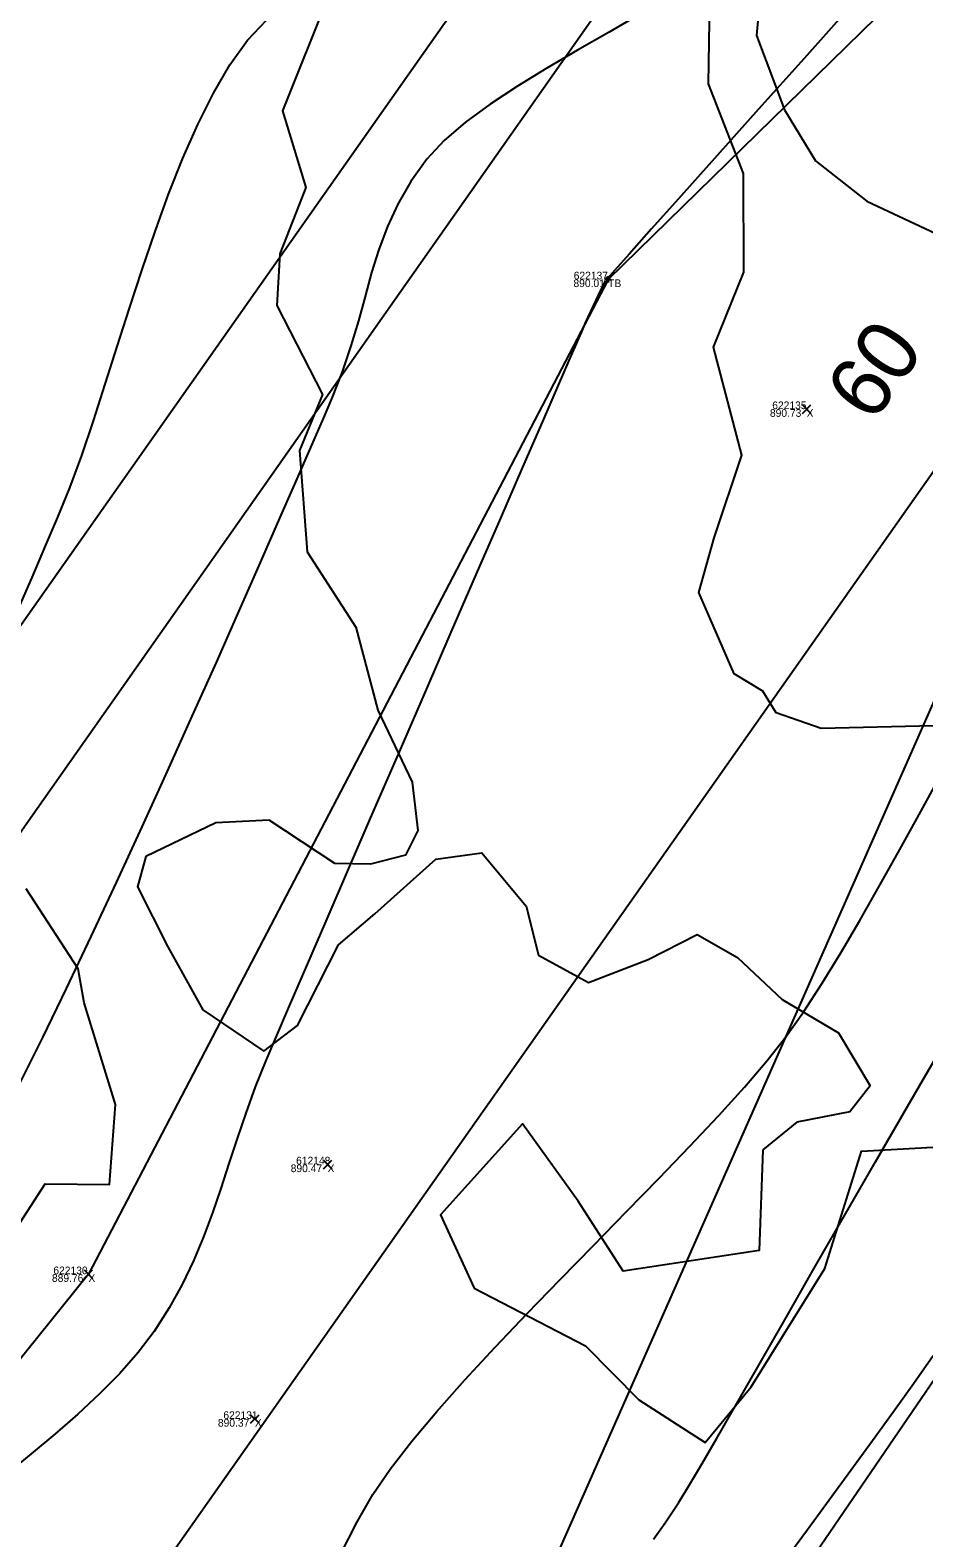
# Model space of a CAD drawing. Extents: x 1957117 to 1971063, y 701601 to 715861.
# Drawn here: x 1964111.1 to 1964151.8, y 707665.2 to 707733.9 of the extents above; entities that cross this region are included whole.
import ezdxf

# ---------------------------------------------------------------- set-up
doc = ezdxf.new("R2010")
doc.units = 0
for name, color, linetype in [('AP_X_Lights', 7, 'Continuous'), ('DT_X_Break_Line', 7, 'Continuous'), ('DT_X_Contour_Major', 7, 'Continuous'), ('DT_X_Contour_Minor', 7, 'Continuous'), ('GE_X_CL_20', 7, 'Continuous'), ('PV_P_Drive', 7, 'Continuous'), ('PV_P_Shoulder', 7, 'Continuous'), ('RS_Raster1', 7, 'Continuous'), ('RW_X_Esmt_RR', 7, 'Continuous'), ('RW_X_Fee_RW', 7, 'Continuous'), ('SC_Scratch1', 7, 'Continuous'), ('SC_Shading5', 7, 'Continuous'), ('VG_X_Tree_Line_Rt', 7, 'Continuous')]:
    doc.layers.add(name, color=color, linetype=linetype)

msp = doc.modelspace()

# ---------------------------------------------------------------- linework, layer by layer
at = {"layer": 'AP_X_Lights'}
for p, q in [((1964146.297, 707716.425), (1964146.685, 707716.815)), ((1964146.297, 707716.815), (1964146.685, 707716.425)), ((1964124.454, 707681.995), (1964124.842, 707682.385)), ((1964124.454, 707682.385), (1964124.842, 707681.995)), ((1964113.548, 707676.991), (1964113.936, 707677.381)), ((1964113.548, 707677.381), (1964113.936, 707676.991)), ((1964121.137, 707670.393), (1964121.525, 707670.783)), ((1964121.137, 707670.783), (1964121.525, 707670.393))]:
    msp.add_line(p, q, dxfattribs=at)
at = {"layer": 'DT_X_Break_Line'}
for points in [[(1964234.336, 707837.283), (1964219.172, 707816.318), (1964204.625, 707796.74), (1964173.397, 707757.684), (1964137.439, 707722.534), (1964113.742, 707677.186), (1964082.736, 707638.664), (1964052.689, 707596.746)], [(1964076.041, 707582.299), (1964101.146, 707625.442), (1964134.215, 707662.357), (1964154.84, 707709.053), (1964196.268, 707741.532), (1964214.51, 707789.218), (1964229.862, 707807.876), (1964246.545, 707830.012)]]:
    msp.add_lwpolyline(points, dxfattribs=at)
at = {"layer": 'DT_X_Contour_Major'}
for points in [[(1964148.604, 707735.102), (1964146.377, 707732.611), (1964144.3, 707730.289), (1964142.418, 707728.185), (1964140.776, 707726.35), (1964139.419, 707724.834), (1964138.393, 707723.688), (1964137.742, 707722.961), (1964137.511, 707722.704), (1964137.421, 707722.642), (1964137.349, 707722.594), (1964137.324, 707722.536), (1964137.302, 707722.475), (1964137.242, 707722.349), (1964137.093, 707722.036), (1964136.883, 707721.592), (1964136.642, 707721.076), (1964136.4, 707720.547), (1964136.213, 707720.121), (1964135.806, 707719.188), (1964135.207, 707717.812), (1964134.442, 707716.054), (1964133.539, 707713.977), (1964132.526, 707711.644), (1964131.428, 707709.117), (1964130.275, 707706.459), (1964129.092, 707703.732), (1964127.906, 707700.998), (1964126.746, 707698.32), (1964125.639, 707695.761), (1964124.61, 707693.383), (1964123.689, 707691.249), (1964122.901, 707689.421), (1964122.275, 707687.961), (1964121.837, 707686.933), (1964121.351, 707685.722), (1964120.919, 707684.535), (1964120.524, 707683.371), (1964120.149, 707682.227), (1964119.779, 707681.101), (1964119.397, 707679.989), (1964118.987, 707678.891), (1964118.533, 707677.804), (1964118.017, 707676.724), (1964117.424, 707675.651), (1964116.738, 707674.582), (1964116.004, 707673.613), (1964115.168, 707672.665), (1964114.246, 707671.733), (1964113.254, 707670.813), (1964112.21, 707669.9), (1964111.129, 707668.992), (1964110.027, 707668.083)], [(1964148.604, 707735.102), (1964146.377, 707732.611), (1964144.3, 707730.289), (1964142.418, 707728.185), (1964140.776, 707726.35), (1964139.419, 707724.834), (1964138.393, 707723.688), (1964137.742, 707722.961), (1964137.511, 707722.704), (1964137.421, 707722.642), (1964137.349, 707722.594), (1964137.324, 707722.536), (1964137.302, 707722.475), (1964137.242, 707722.349), (1964137.093, 707722.036), (1964136.883, 707721.592), (1964136.642, 707721.076), (1964136.4, 707720.547), (1964136.213, 707720.121), (1964135.806, 707719.188), (1964135.207, 707717.812), (1964134.442, 707716.054), (1964133.539, 707713.977), (1964132.526, 707711.644), (1964131.428, 707709.117), (1964130.275, 707706.459), (1964129.092, 707703.732), (1964127.906, 707700.998), (1964126.746, 707698.32), (1964125.639, 707695.761), (1964124.61, 707693.383), (1964123.689, 707691.249), (1964122.901, 707689.421), (1964122.275, 707687.961), (1964121.837, 707686.933), (1964121.351, 707685.722), (1964120.919, 707684.535), (1964120.524, 707683.371), (1964120.149, 707682.227), (1964119.779, 707681.101), (1964119.397, 707679.989), (1964118.987, 707678.891), (1964118.533, 707677.804), (1964118.017, 707676.724), (1964117.424, 707675.651), (1964116.738, 707674.582), (1964116.004, 707673.613), (1964115.168, 707672.665), (1964114.246, 707671.733), (1964113.254, 707670.813), (1964112.21, 707669.9), (1964111.129, 707668.992), (1964110.027, 707668.083)], [(1964125.244, 707664.412), (1964125.977, 707665.874), (1964126.713, 707667.15), (1964127.504, 707668.305), (1964128.485, 707669.571), (1964129.629, 707670.93), (1964130.905, 707672.365), (1964132.286, 707673.858), (1964133.743, 707675.39), (1964135.247, 707676.944), (1964136.77, 707678.502), (1964138.282, 707680.045), (1964139.756, 707681.557), (1964141.163, 707683.018), (1964142.473, 707684.411), (1964143.659, 707685.719), (1964144.692, 707686.923), (1964145.543, 707688.005), (1964146.359, 707689.164), (1964147.197, 707690.45), (1964148.05, 707691.84), (1964148.915, 707693.311), (1964149.786, 707694.841), (1964150.66, 707696.405), (1964151.531, 707697.982), (1964152.394, 707699.548)], [(1964125.244, 707664.412), (1964125.977, 707665.874), (1964126.713, 707667.15), (1964127.504, 707668.305), (1964128.485, 707669.571), (1964129.629, 707670.93), (1964130.905, 707672.365), (1964132.286, 707673.858), (1964133.743, 707675.39), (1964135.247, 707676.944), (1964136.77, 707678.502), (1964138.282, 707680.045), (1964139.756, 707681.557), (1964141.163, 707683.018), (1964142.473, 707684.411), (1964143.659, 707685.719), (1964144.692, 707686.923), (1964145.543, 707688.005), (1964146.359, 707689.164), (1964147.197, 707690.45), (1964148.05, 707691.84), (1964148.915, 707693.311), (1964149.786, 707694.841), (1964150.66, 707696.405), (1964151.531, 707697.982), (1964152.394, 707699.548)]]:
    msp.add_lwpolyline(points, dxfattribs=at)
at = {"layer": 'DT_X_Contour_Minor'}
for points in [[(1964138.919, 707734.645), (1964137.485, 707733.808), (1964136.05, 707732.981), (1964134.647, 707732.16), (1964133.306, 707731.341), (1964132.057, 707730.521), (1964130.931, 707729.696), (1964129.96, 707728.862), (1964129.174, 707728.016), (1964128.437, 707726.994), (1964127.846, 707725.971), (1964127.373, 707724.942), (1964126.986, 707723.902), (1964126.656, 707722.843), (1964126.354, 707721.762), (1964126.05, 707720.651), (1964125.714, 707719.505), (1964125.317, 707718.318), (1964124.828, 707717.084), (1964124.446, 707716.2), (1964123.913, 707714.972), (1964123.246, 707713.44), (1964122.462, 707711.645), (1964121.575, 707709.626), (1964120.603, 707707.423), (1964119.56, 707705.077), (1964118.464, 707702.626), (1964117.329, 707700.112), (1964116.172, 707697.573), (1964115.01, 707695.05), (1964113.857, 707692.583), (1964112.731, 707690.212), (1964111.646, 707687.976), (1964110.619, 707685.916)], [(1964138.919, 707734.645), (1964137.485, 707733.808), (1964136.05, 707732.981), (1964134.647, 707732.16), (1964133.306, 707731.341), (1964132.057, 707730.521), (1964130.931, 707729.696), (1964129.96, 707728.862), (1964129.174, 707728.016), (1964128.437, 707726.994), (1964127.846, 707725.971), (1964127.373, 707724.942), (1964126.986, 707723.902), (1964126.656, 707722.843), (1964126.354, 707721.762), (1964126.05, 707720.651), (1964125.714, 707719.505), (1964125.317, 707718.318), (1964124.828, 707717.084), (1964124.446, 707716.2), (1964123.913, 707714.972), (1964123.246, 707713.44), (1964122.462, 707711.645), (1964121.575, 707709.626), (1964120.603, 707707.423), (1964119.56, 707705.077), (1964118.464, 707702.626), (1964117.329, 707700.112), (1964116.172, 707697.573), (1964115.01, 707695.05), (1964113.857, 707692.583), (1964112.731, 707690.212), (1964111.646, 707687.976), (1964110.619, 707685.916)], [(1964110.483, 707707.343), (1964111.175, 707708.953), (1964111.802, 707710.412), (1964112.354, 707711.694), (1964112.898, 707713.036), (1964113.436, 707714.509), (1964113.973, 707716.089), (1964114.512, 707717.751), (1964115.059, 707719.469), (1964115.616, 707721.221), (1964116.19, 707722.98), (1964116.783, 707724.722), (1964117.401, 707726.423), (1964118.047, 707728.057), (1964118.725, 707729.601), (1964119.44, 707731.028), (1964120.197, 707732.316), (1964120.999, 707733.438), (1964121.856, 707734.357)], [(1964110.483, 707707.343), (1964111.175, 707708.953), (1964111.802, 707710.412), (1964112.354, 707711.694), (1964112.898, 707713.036), (1964113.436, 707714.509), (1964113.973, 707716.089), (1964114.512, 707717.751), (1964115.059, 707719.469), (1964115.616, 707721.221), (1964116.19, 707722.98), (1964116.783, 707724.722), (1964117.401, 707726.423), (1964118.047, 707728.057), (1964118.725, 707729.601), (1964119.44, 707731.028), (1964120.197, 707732.316), (1964120.999, 707733.438), (1964121.856, 707734.357)], [(1964139.513, 707665.102), (1964140.043, 707665.859), (1964140.65, 707666.766), (1964141.032, 707667.384), (1964141.616, 707668.37), (1964142.38, 707669.685), (1964143.305, 707671.291), (1964144.369, 707673.148), (1964145.554, 707675.216), (1964146.839, 707677.458), (1964148.203, 707679.833), (1964149.626, 707682.302), (1964151.088, 707684.826), (1964152.568, 707687.367)], [(1964139.513, 707665.102), (1964140.043, 707665.859), (1964140.65, 707666.766), (1964141.032, 707667.384), (1964141.616, 707668.37), (1964142.38, 707669.685), (1964143.305, 707671.291), (1964144.369, 707673.148), (1964145.554, 707675.216), (1964146.839, 707677.458), (1964148.203, 707679.833), (1964149.626, 707682.302), (1964151.088, 707684.826), (1964152.568, 707687.367)], [(1964152.264, 707673.461), (1964151.38, 707672.204), (1964150.454, 707670.909), (1964149.494, 707669.586), (1964148.513, 707668.243), (1964147.521, 707666.891), (1964146.527, 707665.54), (1964145.543, 707664.2)], [(1964152.264, 707673.461), (1964151.38, 707672.204), (1964150.454, 707670.909), (1964149.494, 707669.586), (1964148.513, 707668.243), (1964147.521, 707666.891), (1964146.527, 707665.54), (1964145.543, 707664.2)]]:
    msp.add_lwpolyline(points, dxfattribs=at)
at = {"layer": 'GE_X_CL_20'}
msp.add_lwpolyline([(1964578.061, 708318.542), (1963713.717, 707090.878)], dxfattribs=at)
at = {"layer": 'PV_P_Drive'}
for p, q in [((1964137.293, 707722.534), (1964137.585, 707722.534)), ((1964137.439, 707722.68), (1964137.439, 707722.388)), ((1964137.439, 707722.534), (1964137.439, 707722.534))]:
    msp.add_line(p, q, dxfattribs=at)
at = {"layer": 'RW_X_Esmt_RR'}
for points in [[(1963697.364, 707102.392), (1963811.822, 707264.962), (1963799.822, 707265.288), (1964553.531, 708335.813)], [(1964082.273, 707657.005), (1964557.619, 708332.934)]]:
    msp.add_lwpolyline(points, dxfattribs=at)
at = {"layer": 'RW_X_Fee_RW'}
msp.add_lwpolyline([(1963881.046, 707276.431), (1964172.578, 707701.964), (1964668.324, 708419.582), (1964735.207, 708501.875), (1964966.496, 708718.802), (1965107.468, 708816.338), (1965585.552, 709094.216), (1966091.861, 709326.705), (1966247.281, 709386.816), (1966633.174, 709551.737), (1966943.202, 709670.565), (1967172.032, 709812.662), (1967935.697, 710373.174), (1968346.714, 710683.963), (1968484.345, 710796.182), (1968743.632, 711067.038), (1968903.937, 711275.819), (1969041.222, 711501.316), (1969638.166, 712572.015), (1970019.077, 713196.718)], dxfattribs=at)
at = {"layer": 'SC_Shading5'}
for points in [[(1963589.678, 706586.994), (1963626.625, 706689.548), (1963651.76, 706746.832), (1963668.09, 706778.596), (1963682.768, 706805.402), (1963734.424, 706911.594), (1963826.849, 707116.717), (1963877.258, 707215.645), (1963964.981, 707354.472), (1964070.526, 707509.355), (1964132.574, 707601.994), (1964163.9, 707642.169), (1964191.2, 707685.167), (1964278.98, 707807.131), (1964326.11, 707874.364), (1964396.427, 707968.962), (1964508.519, 708133.679), (1964655.588, 708336.552), (1964745.319, 708429.172), (1964840.327, 708522.317), (1964988.178, 708660.245), (1965089.796, 708739.041), (1965251.743, 708835.216), (1965415.807, 708922.048), (1965866.2, 709149.38), (1966173.543, 709294.131), (1966283.627, 709338.196), (1966534.003, 709419.214), (1966689.084, 709471.266), (1967008.468, 709641.817), (1967166.677, 709750.124), (1967422.113, 709931.083), (1967818.707, 710198.831), (1968187.021, 710459.852), (1968360.589, 710592.493), (1968496.543, 710707.847), (1968606.427, 710809.378), (1968733.391, 710937.091), (1968807.28, 711025.4), (1968843.008, 711077.094), (1968863.233, 711106.099), (1968909.747, 711171.311), (1968974.133, 711279.559), (1969130.932, 711546.915), (1969247.433, 711744.686), (1969402.714, 712016.424), (1969505.287, 712191.789), (1969666.311, 712460.805), (1969771.586, 712639.896), (1969880.058, 712820.917), (1969964.994, 712955.706), (1969990.005, 713000.084), (1970030.065, 713068.479)], [(1963609.915, 706579.703), (1963646.615, 706681.572), (1963671.193, 706737.585), (1963687.092, 706768.511), (1963701.884, 706795.526), (1963753.906, 706902.469), (1963846.249, 707107.41), (1963895.973, 707204.994), (1963982.966, 707342.667), (1964088.35, 707497.312), (1964150.015, 707589.379), (1964181.502, 707629.761), (1964209.024, 707673.109), (1964296.517, 707794.674), (1964343.552, 707861.772), (1964413.958, 707956.489), (1964526.123, 708121.313), (1964672.104, 708322.686), (1964760.576, 708414.006), (1964855.195, 708506.77), (1965002.134, 708643.847), (1965101.925, 708721.226), (1965262.272, 708816.451), (1965425.685, 708902.939), (1965875.63, 709130.044), (1966182.13, 709274.398), (1966290.944, 709317.954), (1966540.737, 709398.785), (1966697.632, 709451.445), (1967019.644, 709623.399), (1967178.971, 709732.471), (1967434.35, 709913.39), (1967830.945, 710181.14), (1968199.774, 710442.525), (1968374.086, 710575.735), (1968510.806, 710691.739), (1968621.36, 710793.889), (1968749.296, 710922.58), (1968824.413, 711012.355), (1968860.678, 711064.827), (1968880.812, 711093.701), (1968927.778, 711159.547), (1968992.655, 711268.62), (1969149.476, 711536.015), (1969266.039, 711733.891), (1969421.336, 712005.657), (1969523.8, 712180.835), (1969684.812, 712449.831), (1969790.084, 712628.917), (1969898.385, 712809.653), (1969983.474, 712944.685), (1970008.657, 712989.367), (1970048.626, 713057.607)]]:
    msp.add_spline(points, degree=3, dxfattribs=at)
at = {"layer": 'VG_X_Tree_Line_Rt'}
for points in [[(1964144.442, 707736.339), (1964144.208, 707733.659), (1964145.485, 707730.27), (1964146.899, 707727.937), (1964149.229, 707726.094), (1964153.354, 707724.174)], [(1964124.708, 707735.499), (1964122.592, 707730.216), (1964123.661, 707726.722), (1964122.467, 707723.695), (1964122.331, 707721.34), (1964124.412, 707717.286), (1964123.37, 707714.742), (1964123.724, 707710.115), (1964125.938, 707706.68), (1964126.945, 707702.9), (1964128.497, 707699.62), (1964128.761, 707697.414), (1964128.198, 707696.294), (1964126.605, 707695.876), (1964124.98, 707695.909), (1964121.978, 707697.884), (1964119.551, 707697.765), (1964116.363, 707696.232), (1964115.984, 707694.845), (1964117.369, 707692.111), (1964118.959, 707689.237), (1964121.747, 707687.36), (1964123.273, 707688.527), (1964125.14, 707692.194), (1964126.8, 707693.61), (1964129.588, 707696.103), (1964131.68, 707696.39), (1964133.707, 707693.958), (1964134.264, 707691.731), (1964136.541, 707690.49), (1964139.26, 707691.538), (1964141.501, 707692.678), (1964143.345, 707691.619), (1964145.377, 707689.711), (1964147.938, 707688.195), (1964149.395, 707685.768), (1964148.456, 707684.59), (1964146.045, 707684.117), (1964144.495, 707682.861)], [(1964152.283, 707702.182), (1964147.149, 707702.059), (1964145.105, 707702.777), (1964144.494, 707703.76), (1964143.182, 707704.556), (1964141.574, 707708.269), (1964142.282, 707710.756), (1964143.538, 707714.52), (1964142.248, 707719.442), (1964143.623, 707722.861), (1964143.616, 707727.365), (1964142.009, 707731.45), (1964142.078, 707735.282)], [(1964108.839, 707676.787), (1964111.774, 707681.305), (1964114.698, 707681.273), (1964114.974, 707684.926), (1964113.547, 707689.563), (1964113.269, 707691.102), (1964110.907, 707694.761)], [(1964144.495, 707682.861), (1964144.322, 707678.272), (1964138.126, 707677.319), (1964136.076, 707680.524), (1964133.532, 707684.042), (1964129.795, 707679.893), (1964131.338, 707676.548), (1964136.412, 707673.916), (1964138.839, 707671.458), (1964141.868, 707669.522), (1964143.968, 707672.055), (1964147.319, 707677.443), (1964148.997, 707682.796), (1964152.791, 707683.015), (1964154.656, 707677.743), (1964154.495, 707673.932), (1964154.566, 707668.9), (1964153.463, 707666.02), (1964151.47, 707658.763)]]:
    msp.add_lwpolyline(points, dxfattribs=at)

# ---------------------------------------------------------------- texts
at = {"layer": 'GE_X_CL_20'}
msp.add_text('60', height=2.8, rotation=54.8523, dxfattribs=at).set_placement((1964149.506, 707715.927))
at = {"layer": 'PV_P_Shoulder'}
for s, p in [('890.01', (1964135.859, 707722.184)), ('890.73', (1964144.818, 707716.27)), ('890.47', (1964122.967, 707681.84)), ('889.76', (1964112.08, 707676.836)), ('890.37', (1964119.647, 707670.238))]:
    msp.add_text(s, height=0.35, dxfattribs=at).set_placement(p)
at = {"layer": 'RS_Raster1'}
for s, p in [('622137', (1964135.871, 707722.534)), ('622135', (1964144.923, 707716.62)), ('612148', (1964123.213, 707682.19)), ('622130', (1964112.144, 707677.186)), ('622131', (1964119.895, 707670.588))]:
    msp.add_text(s, height=0.35, dxfattribs=at).set_placement(p)
at = {"layer": 'SC_Scratch1'}
for s, p in [('TB', (1964137.439, 707722.184)), ('X', (1964146.491, 707716.27)), ('X', (1964124.648, 707681.84)), ('X', (1964113.742, 707676.836)), ('X', (1964121.331, 707670.238))]:
    msp.add_text(s, height=0.35, dxfattribs=at).set_placement(p)

doc.saveas('drawing.dxf')
